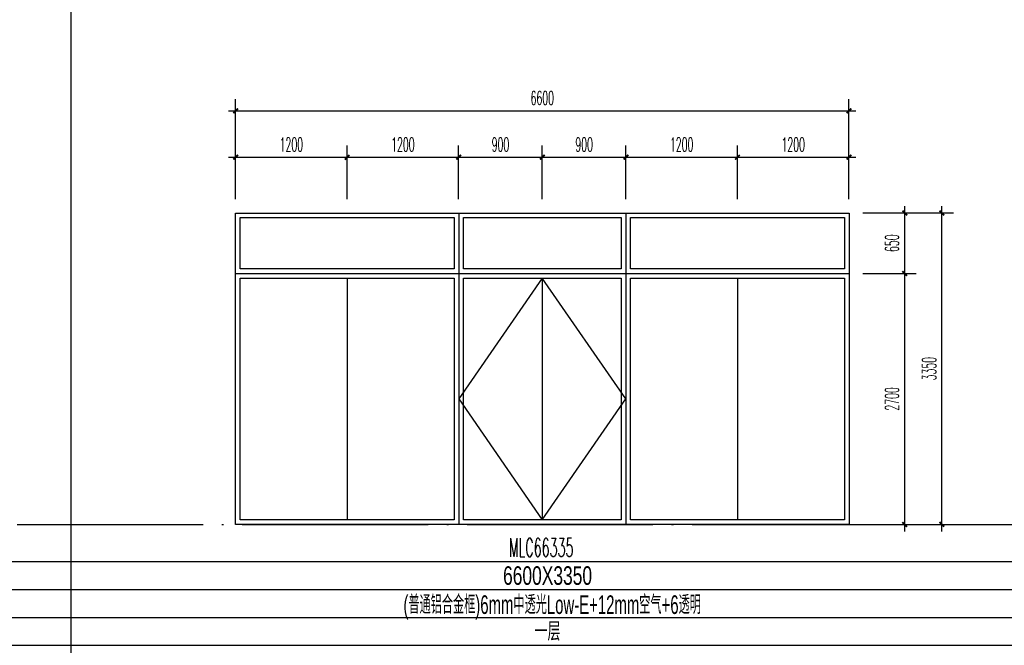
# Model space of a CAD drawing. Extents: x 1779708 to 7299578, y -1121471 to 88434.
# Tile 854 of 1056: x 6571778 to 6582374, y -958700 to -951971. Entities that reach past the tile are written whole.
import ezdxf
from ezdxf.enums import TextEntityAlignment as Align

# ---------------------------------------------------------------- set-up
doc = ezdxf.new("R2010")
doc.units = 0
doc.header["$LTSCALE"] = 1000
doc.header["$MEASUREMENT"] = 0
doc.linetypes.add('DOTE', pattern=[2.42, 2, -0.2, 0.02, -0.2])
doc.layers.get('0').update_dxf_attribs({"linetype": 'CONTINUOUS'})
doc.layers.get('Defpoints').update_dxf_attribs({"linetype": 'CONTINUOUS'})
for name, color, linetype in [('DOTE', 1, 'DOTE'), ('NONE', 7, 'CONTINUOUS'), ('PUB_DIM', 3, 'CONTINUOUS'), ('PUB_TAB', 7, 'CONTINUOUS'), ('PUB_TEXT', 7, 'CONTINUOUS'), ('WINDOW', 2, 'CONTINUOUS'), ('立面细线', 114, 'CONTINUOUS')]:
    doc.layers.add(name, color=color, linetype=linetype)
doc.styles.add('_TCH_DIM_T3', font='SIMPLEX.shx', dxfattribs={"width": 0.494118, "bigfont": 'GBCBIG.shx'})
doc.styles.add('dim_font', font='SIMPLEX.shx', dxfattribs={"width": 0.8})
doc.styles.add('华正字体', font='huazheng.shx', dxfattribs={"width": 0.7, "bigfont": 'hztxt.shx'})
doc.dimstyles.new('_TCH_ARCH&&50', dxfattribs={"dimtxt": 148.75, "dimasz": 50, "dimexe": 125, "dimexo": 150, "dimgap": 63.125, "dimtad": 1, "dimdec": 0, "dimzin": 0, "dimdsep": 46, "dimtxsty": '_TCH_DIM_T3', "dimblk": 'ARCHTICK', "dimcen": 0.09, "dimdle": 75, "dimclrt": 7, "dimazin": 2, "dimtfac": 1, "dimtdec": 0, "dimtix": 1, "dimtmove": 2, "dimatfit": 3, "dimfxl": 250, "dimtolj": 1, "dimtzin": 0, "dimarcsym": 0})

# ---------------------------------------------------------------- blocks, each defined once
blk = doc.blocks.new('_ArchTick')
at = {"color": 0, "linetype": 'ByBlock', "const_width": 0.4}
blk.add_lwpolyline([(-0.5, -0.5), (0.5, 0.5)], dxfattribs=at)
blk = doc.blocks.new('*D2966')
at = {"layer": 'Defpoints', "color": 0, "transparency": 16777216}
for p in [(6575302, -953450), (6574102, -954050), (6575302, -954050)]:
    blk.add_point(p, dxfattribs=at)
at = {"layer": 'PUB_DIM', "color": 0, "lineweight": -2, "transparency": 16777216}
for p, q in [((6574102, -953900), (6574102, -953325)), ((6575302, -953900), (6575302, -953325)), ((6574027, -953450), (6575377, -953450))]:
    blk.add_line(p, q, dxfattribs=at)
at = {"layer": 'PUB_DIM', "color": 0, "lineweight": -2, "transparency": 16777216, "xscale": 50, "yscale": 50, "zscale": 50, "rotation": 180}
blk.add_blockref('_ArchTick', (6574102, -953450), dxfattribs=at)
at = {"layer": 'PUB_DIM', "color": 0, "lineweight": -2, "transparency": 16777216, "xscale": 50, "yscale": 50, "zscale": 50}
blk.add_blockref('_ArchTick', (6575302, -953450), dxfattribs=at)
at = {"layer": 'PUB_DIM', "color": 7, "transparency": 16777216, "insert": (6574702, -953313), "char_height": 148.8, "attachment_point": 5, "style": '_TCH_DIM_T3'}
blk.add_mtext('\\A1;1200', dxfattribs=at)
blk = doc.blocks.new('*D2967')
at = {"layer": 'Defpoints', "color": 0, "transparency": 16777216}
for p in [(6576502, -953450), (6575302, -954050), (6576502, -954050)]:
    blk.add_point(p, dxfattribs=at)
at = {"layer": 'PUB_DIM', "color": 0, "lineweight": -2, "transparency": 16777216}
for p, q in [((6575302, -953900), (6575302, -953325)), ((6576502, -953900), (6576502, -953325)), ((6575227, -953450), (6576577, -953450))]:
    blk.add_line(p, q, dxfattribs=at)
at = {"layer": 'PUB_DIM', "color": 0, "lineweight": -2, "transparency": 16777216, "xscale": 50, "yscale": 50, "zscale": 50, "rotation": 180}
blk.add_blockref('_ArchTick', (6575302, -953450), dxfattribs=at)
at = {"layer": 'PUB_DIM', "color": 0, "lineweight": -2, "transparency": 16777216, "xscale": 50, "yscale": 50, "zscale": 50}
blk.add_blockref('_ArchTick', (6576502, -953450), dxfattribs=at)
at = {"layer": 'PUB_DIM', "color": 7, "transparency": 16777216, "insert": (6575902, -953313), "char_height": 148.8, "attachment_point": 5, "style": '_TCH_DIM_T3'}
blk.add_mtext('\\A1;1200', dxfattribs=at)
blk = doc.blocks.new('*D2968')
at = {"layer": 'Defpoints', "color": 0, "transparency": 16777216}
for p in [(6577402, -953450), (6576502, -954050), (6577402, -954050)]:
    blk.add_point(p, dxfattribs=at)
at = {"layer": 'PUB_DIM', "color": 0, "lineweight": -2, "transparency": 16777216}
for p, q in [((6576502, -953900), (6576502, -953325)), ((6577402, -953900), (6577402, -953325)), ((6576427, -953450), (6577477, -953450))]:
    blk.add_line(p, q, dxfattribs=at)
at = {"layer": 'PUB_DIM', "color": 0, "lineweight": -2, "transparency": 16777216, "xscale": 50, "yscale": 50, "zscale": 50, "rotation": 180}
blk.add_blockref('_ArchTick', (6576502, -953450), dxfattribs=at)
at = {"layer": 'PUB_DIM', "color": 0, "lineweight": -2, "transparency": 16777216, "xscale": 50, "yscale": 50, "zscale": 50}
blk.add_blockref('_ArchTick', (6577402, -953450), dxfattribs=at)
at = {"layer": 'PUB_DIM', "color": 7, "transparency": 16777216, "insert": (6576952, -953313), "char_height": 148.8, "attachment_point": 5, "style": '_TCH_DIM_T3'}
blk.add_mtext('\\A1;900', dxfattribs=at)
blk = doc.blocks.new('*D2969')
at = {"layer": 'Defpoints', "color": 0, "transparency": 16777216}
for p in [(6578302, -953450), (6577402, -954050), (6578302, -954050)]:
    blk.add_point(p, dxfattribs=at)
at = {"layer": 'PUB_DIM', "color": 0, "lineweight": -2, "transparency": 16777216}
for p, q in [((6577402, -953900), (6577402, -953325)), ((6578302, -953900), (6578302, -953325)), ((6577327, -953450), (6578377, -953450))]:
    blk.add_line(p, q, dxfattribs=at)
at = {"layer": 'PUB_DIM', "color": 0, "lineweight": -2, "transparency": 16777216, "xscale": 50, "yscale": 50, "zscale": 50, "rotation": 180}
blk.add_blockref('_ArchTick', (6577402, -953450), dxfattribs=at)
at = {"layer": 'PUB_DIM', "color": 0, "lineweight": -2, "transparency": 16777216, "xscale": 50, "yscale": 50, "zscale": 50}
blk.add_blockref('_ArchTick', (6578302, -953450), dxfattribs=at)
at = {"layer": 'PUB_DIM', "color": 7, "transparency": 16777216, "insert": (6577852, -953313), "char_height": 148.8, "attachment_point": 5, "style": '_TCH_DIM_T3'}
blk.add_mtext('\\A1;900', dxfattribs=at)
blk = doc.blocks.new('*D2970')
at = {"layer": 'Defpoints', "color": 0, "transparency": 16777216}
for p in [(6579502, -953450), (6578302, -954050), (6579502, -954050)]:
    blk.add_point(p, dxfattribs=at)
at = {"layer": 'PUB_DIM', "color": 0, "lineweight": -2, "transparency": 16777216}
for p, q in [((6578302, -953900), (6578302, -953325)), ((6579502, -953900), (6579502, -953325)), ((6578227, -953450), (6579577, -953450))]:
    blk.add_line(p, q, dxfattribs=at)
at = {"layer": 'PUB_DIM', "color": 0, "lineweight": -2, "transparency": 16777216, "xscale": 50, "yscale": 50, "zscale": 50, "rotation": 180}
blk.add_blockref('_ArchTick', (6578302, -953450), dxfattribs=at)
at = {"layer": 'PUB_DIM', "color": 0, "lineweight": -2, "transparency": 16777216, "xscale": 50, "yscale": 50, "zscale": 50}
blk.add_blockref('_ArchTick', (6579502, -953450), dxfattribs=at)
at = {"layer": 'PUB_DIM', "color": 7, "transparency": 16777216, "insert": (6578902, -953313), "char_height": 148.8, "attachment_point": 5, "style": '_TCH_DIM_T3'}
blk.add_mtext('\\A1;1200', dxfattribs=at)
blk = doc.blocks.new('*D2971')
at = {"layer": 'Defpoints', "color": 0, "transparency": 16777216}
for p in [(6580702, -953450), (6579502, -954050), (6580702, -954050)]:
    blk.add_point(p, dxfattribs=at)
at = {"layer": 'PUB_DIM', "color": 0, "lineweight": -2, "transparency": 16777216}
for p, q in [((6579502, -953900), (6579502, -953325)), ((6580702, -953900), (6580702, -953325)), ((6579427, -953450), (6580777, -953450))]:
    blk.add_line(p, q, dxfattribs=at)
at = {"layer": 'PUB_DIM', "color": 0, "lineweight": -2, "transparency": 16777216, "xscale": 50, "yscale": 50, "zscale": 50, "rotation": 180}
blk.add_blockref('_ArchTick', (6579502, -953450), dxfattribs=at)
at = {"layer": 'PUB_DIM', "color": 0, "lineweight": -2, "transparency": 16777216, "xscale": 50, "yscale": 50, "zscale": 50}
blk.add_blockref('_ArchTick', (6580702, -953450), dxfattribs=at)
at = {"layer": 'PUB_DIM', "color": 7, "transparency": 16777216, "insert": (6580102, -953313), "char_height": 148.8, "attachment_point": 5, "style": '_TCH_DIM_T3'}
blk.add_mtext('\\A1;1200', dxfattribs=at)
blk = doc.blocks.new('*D2972')
at = {"layer": 'Defpoints', "color": 0, "transparency": 16777216}
for p in [(6580702, -952950), (6574102, -954050), (6580702, -954050)]:
    blk.add_point(p, dxfattribs=at)
at = {"layer": 'PUB_DIM', "color": 0, "lineweight": -2, "transparency": 16777216}
for p, q in [((6574102, -953900), (6574102, -952825)), ((6580702, -953900), (6580702, -952825)), ((6574027, -952950), (6580777, -952950))]:
    blk.add_line(p, q, dxfattribs=at)
at = {"layer": 'PUB_DIM', "color": 0, "lineweight": -2, "transparency": 16777216, "xscale": 50, "yscale": 50, "zscale": 50, "rotation": 180}
blk.add_blockref('_ArchTick', (6574102, -952950), dxfattribs=at)
at = {"layer": 'PUB_DIM', "color": 0, "lineweight": -2, "transparency": 16777216, "xscale": 50, "yscale": 50, "zscale": 50}
blk.add_blockref('_ArchTick', (6580702, -952950), dxfattribs=at)
at = {"layer": 'PUB_DIM', "color": 7, "transparency": 16777216, "insert": (6577402, -952813), "char_height": 148.8, "attachment_point": 5, "style": '_TCH_DIM_T3'}
blk.add_mtext('\\A1;6600', dxfattribs=at)
blk = doc.blocks.new('*D2973')
at = {"layer": 'Defpoints', "color": 0, "transparency": 16777216}
for p in [(6580702, -954050), (6581302, -954050), (6580702, -954700)]:
    blk.add_point(p, dxfattribs=at)
at = {"layer": 'PUB_DIM', "color": 0, "lineweight": -2, "transparency": 16777216}
for p, q in [((6581302, -954775), (6581302, -953975)), ((6580852, -954050), (6581427, -954050)), ((6580852, -954700), (6581427, -954700))]:
    blk.add_line(p, q, dxfattribs=at)
at = {"layer": 'PUB_DIM', "color": 0, "lineweight": -2, "transparency": 16777216, "xscale": 50, "yscale": 50, "zscale": 50}
for p, rotation in [((6581302, -954050), 90), ((6581302, -954700), 270)]:
    blk.add_blockref('_ArchTick', p, dxfattribs=dict(at, rotation=rotation))
at = {"layer": 'PUB_DIM', "color": 7, "transparency": 16777216, "insert": (6581165, -954375), "char_height": 148.8, "attachment_point": 5, "rotation": 90, "style": '_TCH_DIM_T3'}
blk.add_mtext('\\A1;650', dxfattribs=at)
blk = doc.blocks.new('*D2974')
at = {"layer": 'Defpoints', "color": 0, "transparency": 16777216}
for p in [(6580702, -954700), (6581302, -954700), (6580702, -957400)]:
    blk.add_point(p, dxfattribs=at)
at = {"layer": 'PUB_DIM', "color": 0, "lineweight": -2, "transparency": 16777216}
for p, q in [((6581302, -957475), (6581302, -954625)), ((6580852, -954700), (6581427, -954700)), ((6580852, -957400), (6581427, -957400))]:
    blk.add_line(p, q, dxfattribs=at)
at = {"layer": 'PUB_DIM', "color": 0, "lineweight": -2, "transparency": 16777216, "xscale": 50, "yscale": 50, "zscale": 50}
for p, rotation in [((6581302, -954700), 90), ((6581302, -957400), 270)]:
    blk.add_blockref('_ArchTick', p, dxfattribs=dict(at, rotation=rotation))
at = {"layer": 'PUB_DIM', "color": 7, "transparency": 16777216, "insert": (6581165, -956050), "char_height": 148.8, "attachment_point": 5, "rotation": 90, "style": '_TCH_DIM_T3'}
blk.add_mtext('\\A1;2700', dxfattribs=at)
blk = doc.blocks.new('*D3048')
at = {"layer": 'Defpoints', "color": 0, "transparency": 16777216}
for p in [(6580852, -954050), (6581702, -954050), (6580852, -957400)]:
    blk.add_point(p, dxfattribs=at)
at = {"layer": 'PUB_DIM', "color": 0, "lineweight": -2, "transparency": 16777216}
for p, q in [((6581702, -957475), (6581702, -953975)), ((6581002, -954050), (6581827, -954050)), ((6581002, -957400), (6581827, -957400))]:
    blk.add_line(p, q, dxfattribs=at)
at = {"layer": 'PUB_DIM', "color": 0, "lineweight": -2, "transparency": 16777216, "xscale": 50, "yscale": 50, "zscale": 50}
for p, rotation in [((6581702, -954050), 90), ((6581702, -957400), 270)]:
    blk.add_blockref('_ArchTick', p, dxfattribs=dict(at, rotation=rotation))
at = {"layer": 'PUB_DIM', "color": 7, "transparency": 16777216, "insert": (6581565, -955725), "char_height": 148.8, "attachment_point": 5, "rotation": 90, "style": '_TCH_DIM_T3'}
blk.add_mtext('\\A1;3350', dxfattribs=at)

msp = doc.modelspace()

# ---------------------------------------------------------------- linework, layer by layer
at = {"layer": 'DOTE'}
msp.add_line((6562073.1, -957400.2), (6597973.1, -957400.2), dxfattribs=at)
at = {"layer": 'PUB_TAB'}
for p, q in [((6572330.2, -944650.2), (6572330.2, -973350.2)), ((6561173.1, -957800.2), (6597973.1, -957800.2)), ((6561173.1, -958100.2), (6597973.1, -958100.2)), ((6561173.1, -958400.2), (6597973.1, -958400.2)), ((6561173.1, -958700.2), (6597973.1, -958700.2))]:
    msp.add_line(p, q, dxfattribs=at)
at = {"layer": 'WINDOW'}
for p, q in [((6576502.5, -954050.2), (6576502.5, -954700.2)), ((6578302.5, -954050.2), (6578302.5, -954700.2)), ((6574102.5, -954700.2), (6580702.5, -954700.2)), ((6576502.5, -954700.2), (6576502.5, -957400.2)), ((6578302.5, -954700.2), (6578302.5, -957400.2))]:
    msp.add_line(p, q, dxfattribs=at)
msp.add_lwpolyline([(6574102.5, -954050.2), (6580702.5, -954050.2), (6580702.5, -957400.2), (6574102.5, -957400.2)], close=True, dxfattribs=at)
at = {"layer": '立面细线'}
for p, q in [((6575302.5, -954750.2), (6575302.5, -957350.2)), ((6577402.5, -954750.2), (6577402.5, -957350.2)), ((6579502.5, -954750.2), (6579502.5, -957350.2))]:
    msp.add_line(p, q, dxfattribs=at)
for points in [[(6574152.5, -954100.2), (6576452.5, -954100.2), (6576452.5, -954650.2), (6574152.5, -954650.2)], [(6576552.5, -954100.2), (6578252.5, -954100.2), (6578252.5, -954650.2), (6576552.5, -954650.2)], [(6578352.5, -954100.2), (6580652.5, -954100.2), (6580652.5, -954650.2), (6578352.5, -954650.2)], [(6574152.5, -954750.2), (6576452.5, -954750.2), (6576452.5, -957350.2), (6574152.5, -957350.2)], [(6576552.5, -954750.2), (6578252.5, -954750.2), (6578252.5, -957350.2), (6576552.5, -957350.2)], [(6578352.5, -954750.2), (6580652.5, -954750.2), (6580652.5, -957350.2), (6578352.5, -957350.2)]]:
    msp.add_lwpolyline(points, close=True, dxfattribs=at)
msp.add_lwpolyline([(6577402.5, -954750.2), (6576502.5, -956050.2), (6577402.5, -957350.2), (6578302.5, -956050.2), (6577402.5, -954750.2)], dxfattribs=at)

# ---------------------------------------------------------------- texts
at = {"layer": 'NONE', "style": 'dim_font', "width": 0.5}
msp.add_text('MLC66335', height=200, dxfattribs=at).set_placement((6577043.7, -957749))
at = {"layer": 'PUB_TAB', "style": '华正字体', "width": 0.7}
for s, p in [('6600X3350', (6577458.8, -958050.2)), ('一层', (6577458.8, -958650.2))]:
    msp.add_text(s, height=200, dxfattribs=at).set_placement(p, align=Align.CENTER)
at = {"layer": 'PUB_TEXT', "style": '华正字体', "width": 0.6}
msp.add_text('(普通铝合金框)6mm中透光Low-E+12mm空气+6透明', height=200, dxfattribs=at).set_placement((6577508.4, -958362.8), align=Align.CENTER)

# ---------------------------------------------------------------- dimensions: what is measured, and where the dimension line sits
at = {"layer": 'PUB_DIM'}
for p1, p2, distance, picture, middle in [((6574102.5, -954050.2), (6580702.5, -954050.2), 1099.8, '*D2972', (6577402.5, -952812.9)), ((6574102.5, -954050.2), (6575302.5, -954050.2), 599.8, '*D2966', (6574702.5, -953312.9)), ((6575302.5, -954050.2), (6576502.5, -954050.2), 599.8, '*D2967', (6575902.5, -953312.9)), ((6576502.5, -954050.2), (6577402.5, -954050.2), 599.8, '*D2968', (6576952.5, -953312.9)), ((6577402.5, -954050.2), (6578302.5, -954050.2), 599.8, '*D2969', (6577852.5, -953312.9)), ((6578302.5, -954050.2), (6579502.5, -954050.2), 599.8, '*D2970', (6578902.5, -953312.9)), ((6579502.5, -954050.2), (6580702.5, -954050.2), 599.8, '*D2971', (6580102.5, -953312.9)), ((6580702.5, -954700.2), (6580702.5, -954050.2), -599.8, '*D2973', (6581164.7, -954375.2)), ((6580852.5, -957400.2), (6580852.5, -954050.2), -849.9, '*D3048', (6581564.8, -955725.2)), ((6580702.5, -957400.2), (6580702.5, -954700.2), -599.8, '*D2974', (6581164.7, -956050.2))]:
    dim = msp.add_aligned_dim(p1=p1, p2=p2, distance=distance, dimstyle='_TCH_ARCH&&50', dxfattribs=at)
    dim.commit()
    dim.dimension.update_dxf_attribs({"geometry": picture, "text_midpoint": middle})

doc.saveas('drawing.dxf')
